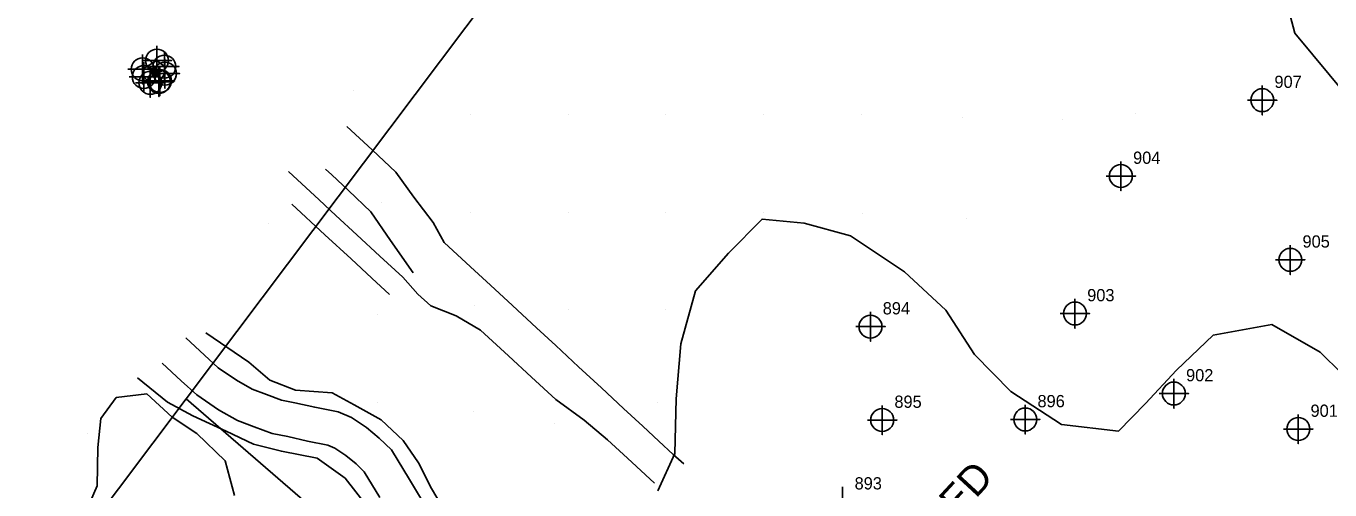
# Model space of a CAD drawing. Extents: x 1497074 to 1501343, y 481943 to 486114.
# Drawn here: x 1498512.5 to 1498779.1, y 485150.3 to 485245.1 of the extents above; entities that cross this region are included whole.
import ezdxf

# ---------------------------------------------------------------- set-up
doc = ezdxf.new("R2010")
doc.units = 0
for name, color, linetype in [('Exist DTM Breakline', 7, 'Continuous'), ('Exist DTM Breakline Cogo Point CELL', 7, 'Continuous'), ('Exist DTM Regular Point CELL', 7, 'Continuous'), ('Exist DTM Regular Point Cogo Number', 7, 'Continuous'), ('PH Exist DTM Boundary', 7, 'Continuous'), ('PH Exist DTM Breakline', 7, 'Continuous'), ('PH Exist DTM Obscure Area', 7, 'Continuous'), ('PH Exist DTM Obscure Area Text', 7, 'Continuous'), ('PH Exist DTM Point', 7, 'Continuous')]:
    doc.layers.add(name, color=color, linetype=linetype)

msp = doc.modelspace()

# ---------------------------------------------------------------- linework, layer by layer
at = {"layer": 'Exist DTM Breakline'}
msp.add_lwpolyline([(1498539.64, 485233.7), (1498537.88, 485233.5), (1498536.55, 485234.7), (1498536.31, 485236.27), (1498539.24, 485238.05), (1498540.75, 485236.81), (1498540.87, 485235.39), (1498539.85, 485233.89)], dxfattribs=at)
at = {"layer": 'Exist DTM Breakline Cogo Point CELL'}
for points in [[(1498539.24, 485241.05), (1498539.24, 485235.05), (1498539.24, 485238.05), (1498542.24, 485238.05), (1498536.24, 485238.05)], [(1498536.31, 485239.27), (1498536.31, 485233.27), (1498536.31, 485236.27), (1498539.31, 485236.27), (1498533.31, 485236.27)], [(1498536.55, 485237.7), (1498536.55, 485231.7), (1498536.55, 485234.7), (1498539.55, 485234.7), (1498533.55, 485234.7)], [(1498540.75, 485239.81), (1498540.75, 485233.81), (1498540.75, 485236.81), (1498543.75, 485236.81), (1498537.75, 485236.81)], [(1498540.87, 485238.39), (1498540.87, 485232.39), (1498540.87, 485235.39), (1498543.87, 485235.39), (1498537.87, 485235.39)], [(1498537.88, 485236.5), (1498537.88, 485230.5), (1498537.88, 485233.5), (1498540.88, 485233.5), (1498534.88, 485233.5)], [(1498539.64, 485236.7), (1498539.64, 485230.7), (1498539.64, 485233.7), (1498542.64, 485233.7), (1498536.64, 485233.7)], [(1498539.85, 485236.89), (1498539.85, 485230.89), (1498539.85, 485233.89), (1498542.85, 485233.89), (1498536.85, 485233.89)]]:
    msp.add_lwpolyline(points, dxfattribs=at)
for centre in [(1498539.24, 485238.05), (1498536.31, 485236.27), (1498540.75, 485236.81), (1498540.87, 485235.39), (1498536.55, 485234.7), (1498537.88, 485233.5), (1498539.64, 485233.7), (1498539.85, 485233.89)]:
    msp.add_circle(centre, 2.34, dxfattribs=at)
at = {"layer": 'Exist DTM Regular Point CELL'}
for points in [[(1498765.27, 485232.95), (1498765.27, 485226.95), (1498765.27, 485229.95), (1498768.27, 485229.95), (1498762.27, 485229.95)], [(1498736.36, 485217.44), (1498736.36, 485211.44), (1498736.36, 485214.44), (1498739.36, 485214.44), (1498733.36, 485214.44)], [(1498771.01, 485200.32), (1498771.01, 485194.32), (1498771.01, 485197.32), (1498774.01, 485197.32), (1498768.01, 485197.32)], [(1498726.98, 485189.35), (1498726.98, 485183.35), (1498726.98, 485186.35), (1498729.98, 485186.35), (1498723.98, 485186.35)], [(1498685.16, 485186.67), (1498685.16, 485180.67), (1498685.16, 485183.67), (1498688.16, 485183.67), (1498682.16, 485183.67)], [(1498747.2, 485172.99), (1498747.2, 485166.99), (1498747.2, 485169.99), (1498750.2, 485169.99), (1498744.2, 485169.99)], [(1498687.55, 485167.57), (1498687.55, 485161.57), (1498687.55, 485164.57), (1498690.55, 485164.57), (1498684.55, 485164.57)], [(1498716.81, 485167.69), (1498716.81, 485161.69), (1498716.81, 485164.69), (1498719.81, 485164.69), (1498713.81, 485164.69)], [(1498772.65, 485165.73), (1498772.65, 485159.73), (1498772.65, 485162.73), (1498775.65, 485162.73), (1498769.65, 485162.73)], [(1498679.41, 485150.89), (1498679.41, 485144.89), (1498679.41, 485147.89), (1498682.41, 485147.89), (1498676.41, 485147.89)]]:
    msp.add_lwpolyline(points, dxfattribs=at)
for centre in [(1498765.27, 485229.95), (1498736.36, 485214.44), (1498771.01, 485197.32), (1498726.98, 485186.35), (1498685.16, 485183.67), (1498747.2, 485169.99), (1498687.55, 485164.57), (1498716.81, 485164.69), (1498772.65, 485162.73)]:
    msp.add_circle(centre, 2.34, dxfattribs=at)
at = {"layer": 'PH Exist DTM Boundary'}
for points in [[(1498924.23, 484841.06), (1498545.19, 485168.9), (1498846.5, 485569.16), (1499227.59, 485244.03)], [(1498186.43, 484771.69), (1498560.82, 484438.23), (1498782.89, 484653.31), (1498924.23, 484841.06), (1498545.19, 485168.9), (1498406.94, 484985.26)]]:
    msp.add_lwpolyline(points, close=True, dxfattribs=at)
at = {"layer": 'PH Exist DTM Breakline'}
for points in [[(1498578.06, 485224.59), (1498583.28, 485219.77), (1498588.11, 485215.23), (1498591.77, 485210.15), (1498595.75, 485204.97), (1498597.97, 485200.89)], [(1498572.38, 485209.59), (1498566.13, 485215.37)], [(1498591.64, 485194.63), (1498587.01, 485201.26), (1498583.01, 485207.11), (1498578.42, 485211.5), (1498575, 485214.66), (1498573.69, 485215.88)], [(1498566.84, 485208.67), (1498573.59, 485202.43), (1498578.93, 485197.49), (1498583.19, 485193.57), (1498586.77, 485190.25)], [(1498589.51, 485193.75), (1498584.81, 485198.09), (1498580.09, 485202.46), (1498575.82, 485206.41), (1498572.38, 485209.59)], [(1498597.97, 485200.89), (1498603.38, 485195.88), (1498607.47, 485192.11), (1498611.95, 485187.96), (1498616.83, 485183.45), (1498620.8, 485179.78), (1498625.47, 485175.46), (1498630.15, 485171.13), (1498634.66, 485166.96), (1498638.6, 485163.31), (1498641.88, 485160.28), (1498644.83, 485157.56), (1498646.96, 485155.59)], [(1498640.99, 485151.67), (1498635.49, 485156.75), (1498631.36, 485160.52), (1498626.63, 485164.54), (1498620.83, 485168.75), (1498615.84, 485173.36), (1498611.14, 485177.69), (1498605.43, 485182.97), (1498600.42, 485185.87), (1498595.24, 485187.91), (1498592.59, 485190.29), (1498589.51, 485193.75)], [(1498545.15, 485181.39), (1498548.96, 485177.81), (1498551.78, 485175.27), (1498555.52, 485172.69), (1498558.74, 485170.9), (1498561.65, 485169.77), (1498564.69, 485168.65), (1498567.42, 485168.11), (1498571.5, 485167.2), (1498576.31, 485166.23), (1498579.02, 485165.06), (1498582.08, 485163.03), (1498584.66, 485160.88), (1498587.17, 485158.5), (1498590.89, 485152.4), (1498595.31, 485145.06)], [(1498643.25, 485116.12), (1498641.93, 485117.79), (1498630.19, 485123.26), (1498622.53, 485126.39), (1498617.07, 485128.84), (1498612.21, 485132), (1498607.96, 485135.81), (1498603.64, 485139.8), (1498598.46, 485145.39), (1498595.36, 485150.58), (1498592.75, 485155.81), (1498589.6, 485160.41), (1498585.1, 485164.63), (1498579.59, 485167.7), (1498575.08, 485170.11), (1498567.59, 485170.68), (1498562.35, 485172.69), (1498558.05, 485176.43), (1498549.24, 485182.41)], [(1498540.31, 485176.23), (1498544.17, 485172.6), (1498547.39, 485169.7), (1498551.79, 485166.67), (1498555.73, 485164.48), (1498559.15, 485163.16), (1498562.77, 485161.82), (1498565.97, 485161.19), (1498570.02, 485160.29), (1498574.19, 485159.44), (1498575.64, 485158.81), (1498577.85, 485157.35), (1498579.96, 485155.59), (1498581.62, 485154.02), (1498584.84, 485148.74)], [(1498633.55, 485105.33), (1498624.45, 485108.81), (1498615.9, 485111.99), (1498609.49, 485114.84), (1498603.49, 485118.25), (1498598, 485123.27), (1498592.61, 485128.38), (1498588.98, 485134.07), (1498585.03, 485141.17), (1498582.59, 485146.51), (1498577.71, 485152.66), (1498572.01, 485156.75), (1498564.68, 485158.21), (1498558.97, 485159.65), (1498553.4, 485162.27), (1498546.6, 485165.4), (1498541.41, 485168.23), (1498535.25, 485173.22)]]:
    msp.add_lwpolyline(points, dxfattribs=at)
at = {"layer": 'PH Exist DTM Obscure Area'}
for points in [[(1498838.14, 485245.17), (1498828.74, 485237.96), (1498821.85, 485228.3), (1498819.53, 485213.19), (1498822.16, 485202.47), (1498815.97, 485194.05), (1498808.42, 485189.59), (1498799.02, 485193.57), (1498790.4, 485211.08), (1498782.64, 485230.75), (1498771.93, 485243.66), (1498766.97, 485262.52)], [(1498641.67, 485150.09), (1498645.13, 485157.75), (1498645.41, 485168.92), (1498646.36, 485180.18), (1498649.35, 485191), (1498656.15, 485198.67), (1498662.98, 485205.66), (1498671.61, 485204.8), (1498681.09, 485202.25), (1498692.14, 485194.88), (1498700.59, 485187.06), (1498706.45, 485177.95), (1498713.87, 485170.44), (1498724.23, 485163.63), (1498735.86, 485162.3), (1498741.41, 485167.95), (1498747.72, 485174.76), (1498755.24, 485181.95), (1498767.23, 485184.09), (1498777.09, 485178.48), (1498785.99, 485169.73)], [(1498523.7, 485143.45), (1498526.99, 485151.13), (1498527.14, 485158.95), (1498527.75, 485164.88), (1498530.91, 485169.17), (1498537.2, 485169.93)], [(1498537.2, 485169.93), (1498542.32, 485165.13), (1498547.41, 485161.81), (1498553.22, 485156.23), (1498555.08, 485149.12)]]:
    msp.add_lwpolyline(points, dxfattribs=at)
at = {"layer": 'PH Exist DTM Point'}
for p, q in [((1498579.38, 485231.96), (1498579.38, 485231.96)), ((1498603.3, 485227.07), (1498603.3, 485227.07)), ((1498623.3, 485227.07), (1498623.3, 485227.07)), ((1498643.3, 485227.07), (1498643.3, 485227.07)), ((1498663.3, 485227.07), (1498663.3, 485227.07)), ((1498683.3, 485227.07), (1498683.3, 485227.07)), ((1498739.43, 485227.21), (1498739.43, 485227.21)), ((1498703.99, 485226.39), (1498703.99, 485226.39)), ((1498724.37, 485226.09), (1498724.37, 485226.09)), ((1498585.12, 485209.03), (1498585.12, 485209.03)), ((1498603.3, 485207.07), (1498603.3, 485207.07)), ((1498623.3, 485207.07), (1498623.3, 485207.07)), ((1498643.3, 485207.07), (1498643.3, 485207.07)), ((1498663.3, 485207.07), (1498663.3, 485207.07)), ((1498683.52, 485206.87), (1498683.52, 485206.87)), ((1498704.73, 485205.75), (1498704.73, 485205.75)), ((1498562.1, 485204.82), (1498562.1, 485204.82)), ((1498604.24, 485188.08), (1498604.24, 485188.08)), ((1498623.3, 485187.07), (1498623.3, 485187.07)), ((1498643.3, 485187.07), (1498643.3, 485187.07)), ((1498584.34, 485186.11), (1498584.34, 485186.11)), ((1498584.24, 485168.07), (1498584.24, 485168.07)), ((1498641.59, 485168.24), (1498641.59, 485168.24)), ((1498604, 485166.42), (1498604, 485166.42)), ((1498620.47, 485163.77), (1498620.47, 485163.77)), ((1498524.97, 485161.74), (1498524.97, 485161.74))]:
    msp.add_line(p, q, dxfattribs=at)

# ---------------------------------------------------------------- texts
at = {"layer": 'Exist DTM Regular Point Cogo Number'}
for s, p in [('907', (1498767.77, 485232.45)), ('904', (1498738.86, 485216.94)), ('905', (1498773.51, 485199.82)), ('903', (1498729.48, 485188.85)), ('894', (1498687.66, 485186.17)), ('902', (1498749.7, 485172.49)), ('895', (1498690.05, 485167.07)), ('896', (1498719.31, 485167.19)), ('901', (1498775.15, 485165.23)), ('893', (1498681.91, 485150.39))]:
    msp.add_text(s, height=2.5, dxfattribs=at).set_placement(p)
at = {"layer": 'PH Exist DTM Obscure Area Text'}
msp.add_text('OBSCURED', height=6, rotation=47.2398, dxfattribs=at).set_placement((1498679.76, 485119.29))

doc.saveas('drawing.dxf')
